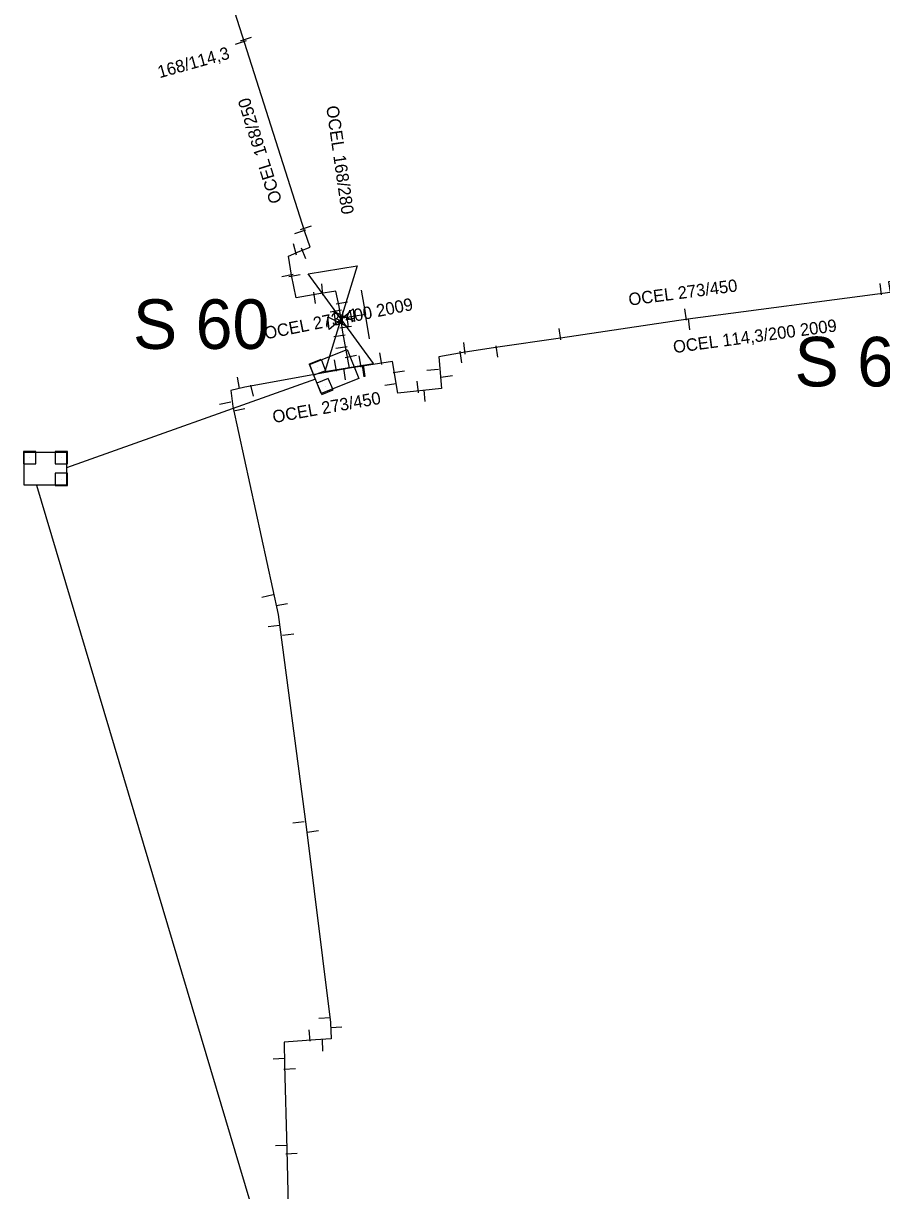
# Model space of a CAD drawing. Extents: x -642943 to -623314, y -1138561 to -1113539.
# Drawn here: x -642128.9 to -642076.9, y -1114414.7 to -1114344.1 of the extents above; entities that cross this region are included whole.
import ezdxf

# ---------------------------------------------------------------- set-up
doc = ezdxf.new("R2010")
doc.units = 0
for name, color, linetype in [('horkovod armatury', 7, 'Continuous'), ('horkovod dimenze', 7, 'Continuous'), ('horkovod předisol', 7, 'Continuous'), ('horkovod sváry', 7, 'Continuous'), ('horkovod trasa', 7, 'Continuous'), ('horkovod zrušený', 7, 'Continuous'), ('horkovod číslo šachty', 7, 'Continuous'), ('horkovod šachty', 7, 'Continuous')]:
    doc.layers.add(name, color=color, linetype=linetype)

# ---------------------------------------------------------------- blocks, each defined once
blk = doc.blocks.new('POINT_DISPLAY')
blk.add_line((0, 0), (0, 0))
blk = doc.blocks.new('SPH')
at = {"layer": 'horkovod sváry'}
blk.add_line((0, -0.035), (0, 0.035), dxfattribs=at)
blk = doc.blocks.new('SPH_1')
at = {"layer": 'horkovod sváry'}
blk.add_line((0.0001, -0.035), (-0.0001, 0.035), dxfattribs=at)
blk = doc.blocks.new('SPH_2')
at = {"layer": 'horkovod sváry'}
blk.add_line((-0.0001, -0.0349), (0.0001, 0.0349), dxfattribs=at)
blk = doc.blocks.new('SCH_01_73')
at = {"layer": 'horkovod armatury'}
for p, q in [((10, 5), (-10, -5)), ((-10, -5), (-10, 5)), ((-10, 5), (10, -5)), ((-5, 5), (0, 5)), ((0, 5), (0, 0)), ((5, 5), (0, 5)), ((10, -5), (10, 5))]:
    blk.add_line(p, q, dxfattribs=at)
blk = doc.blocks.new('SH')
at = {"layer": 'horkovod armatury'}
for p, q in [((-0.0568, -0.0385), (-0.0564, 0.0379)), ((-0.0564, 0.0379), (0, 0)), ((0.0007, -0.0004), (0.0582, 0.0375)), ((0.0582, 0.0375), (0.0581, -0.0389)), ((0.0007, -0.0004), (-0.0568, -0.0385)), ((0.0581, -0.0389), (0.0007, -0.0004))]:
    blk.add_line(p, q, dxfattribs=at)

msp = doc.modelspace()

# ---------------------------------------------------------------- linework, layer by layer
at = {"layer": 'horkovod předisol'}
msp.add_line((-642111.829, -1114356.686), (-642124.208, -1114317.791), dxfattribs=at)
for points in [[(-642073.113, -1114355.113), (-642072.968, -1114356.383), (-642073.597, -1114356.504), (-642075.965, -1114356.865), (-642075.871, -1114358.071), (-642075.752, -1114359.593), (-642076.501, -1114359.719), (-642076.399, -1114360.358), (-642088.652, -1114361.97), (-642096.359, -1114363.116), (-642100.286, -1114363.692), (-642102.255, -1114363.985), (-642103.723, -1114364.246), (-642103.551, -1114366.175), (-642106.207, -1114366.448), (-642106.53, -1114364.529), (-642109.125, -1114364.941)], [(-642109.125, -1114364.941), (-642109.325, -1114363.847), (-642109.525, -1114362.754), (-642109.76, -1114361.202), (-642109.958, -1114360.28), (-642110.981, -1114360.428), (-642112.364, -1114360.68), (-642112.646, -1114359.299), (-642112.817, -1114358.155), (-642112.126, -1114357.863), (-642111.508, -1114357.603), (-642111.829, -1114356.686)], [(-642109.125, -1114364.941), (-642115.454, -1114366.083), (-642116.314, -1114366.283), (-642116.187, -1114367.268), (-642113.438, -1114379.86), (-642111.749, -1114392.705), (-642110.279, -1114404.55), (-642110.24, -1114405.532), (-642111.178, -1114405.606), (-642113.084, -1114405.75), (-642113.051, -1114407.106), (-642112.928, -1114412.232), (-642112.64, -1114424.23), (-642112.615, -1114425.268), (-642113.543, -1114425.603), (-642121.607, -1114428.417)]]:
    msp.add_lwpolyline(points, dxfattribs=at)
at = {"layer": 'horkovod trasa'}
msp.add_line((-642111.829, -1114356.686), (-642124.208, -1114317.791), dxfattribs=at)
for points in [[(-642073.113, -1114355.113), (-642072.968, -1114356.383), (-642073.597, -1114356.504), (-642075.965, -1114356.865), (-642075.871, -1114358.071), (-642075.752, -1114359.593), (-642076.501, -1114359.719), (-642076.399, -1114360.358), (-642088.652, -1114361.97), (-642096.359, -1114363.116), (-642100.286, -1114363.692), (-642102.255, -1114363.985), (-642103.723, -1114364.246), (-642103.551, -1114366.175), (-642106.207, -1114366.448), (-642106.53, -1114364.529), (-642109.125, -1114364.941)], [(-642109.125, -1114364.941), (-642109.325, -1114363.847), (-642109.525, -1114362.754), (-642109.76, -1114361.202), (-642109.958, -1114360.28), (-642110.981, -1114360.428), (-642112.364, -1114360.68), (-642112.646, -1114359.299), (-642112.817, -1114358.155), (-642112.126, -1114357.863), (-642111.508, -1114357.603), (-642111.829, -1114356.686)], [(-642109.125, -1114364.941), (-642115.454, -1114366.083), (-642116.314, -1114366.283), (-642116.187, -1114367.268), (-642113.438, -1114379.86), (-642111.749, -1114392.705), (-642110.279, -1114404.55), (-642110.24, -1114405.532), (-642111.178, -1114405.606), (-642113.084, -1114405.75), (-642113.051, -1114407.106), (-642112.928, -1114412.232), (-642112.64, -1114424.23), (-642112.615, -1114425.268), (-642113.543, -1114425.603), (-642121.607, -1114428.417)]]:
    msp.add_lwpolyline(points, dxfattribs=at)
at = {"layer": 'horkovod zrušený'}
for p, q in [((-642111.188, -1114365.599), (-642126.256, -1114370.979)), ((-642128.866, -1114369.974), (-642128.866, -1114370.724)), ((-642128.116, -1114369.974), (-642128.866, -1114369.974)), ((-642128.116, -1114370.724), (-642128.116, -1114369.974)), ((-642126.938, -1114369.975), (-642126.938, -1114370.725)), ((-642126.188, -1114369.975), (-642126.938, -1114369.975)), ((-642126.188, -1114370.725), (-642126.188, -1114369.975)), ((-642128.866, -1114370.724), (-642128.116, -1114370.724)), ((-642126.938, -1114370.725), (-642126.188, -1114370.725)), ((-642126.938, -1114371.297), (-642126.938, -1114372.047)), ((-642126.188, -1114371.297), (-642126.938, -1114371.297)), ((-642126.188, -1114372.047), (-642126.188, -1114371.297)), ((-642128.065, -1114372.029), (-642112.526, -1114424.158)), ((-642126.938, -1114372.047), (-642126.188, -1114372.047))]:
    msp.add_line(p, q, dxfattribs=at)
msp.add_lwpolyline([(-642128.82, -1114372.029), (-642128.82, -1114370.029), (-642126.261, -1114370.029), (-642126.261, -1114372.029), (-642128.82, -1114372.029)], dxfattribs=at)
at = {"layer": 'horkovod šachty'}
for p, q in [((-642111.549, -1114364.666), (-642110.848, -1114364.398)), ((-642110.848, -1114364.398), (-642110.58, -1114365.099)), ((-642111.281, -1114365.367), (-642111.549, -1114364.666)), ((-642110.58, -1114365.099), (-642111.281, -1114365.367)), ((-642110.408, -1114365.556), (-642111.097, -1114365.852)), ((-642111.097, -1114365.852), (-642110.801, -1114366.541)), ((-642110.112, -1114366.245), (-642110.408, -1114365.556)), ((-642110.801, -1114366.541), (-642110.112, -1114366.245))]:
    msp.add_line(p, q, dxfattribs=at)
msp.add_lwpolyline([(-642109.267, -1114363.806), (-642108.561, -1114365.569), (-642110.835, -1114366.481), (-642111.542, -1114364.717), (-642109.267, -1114363.806)], dxfattribs=at)

# ---------------------------------------------------------------- block references
at = {"layer": 'horkovod armatury'}
for name, p, xscale, yscale, rotation in [('SCH_01_73', (-642109.645, -1114361.94), 0.30000919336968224, 0.3000091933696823, -80.42454362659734), ('SH', (-642109.84, -1114362.14), 10.000001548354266, 10.000001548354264, 6.930329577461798), ('SH', (-642109.44, -1114361.8), 9.999995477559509, 9.99999547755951, 7.40683804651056)]:
    msp.add_blockref(name, p, dxfattribs=dict(at, xscale=xscale, yscale=yscale, rotation=rotation))
at = {"layer": 'horkovod sváry'}
for name, p, xscale, yscale, rotation in [('SPH', (-642115.69, -1114345.21), 10.00001448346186, 10.000014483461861, -71.83942651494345), ('SPH_2', (-642115.39, -1114345), 10.000018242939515, 10.000018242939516, -71.15913935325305), ('SPH_2', (-642112.1, -1114356.68), 9.99997607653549, 9.999976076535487, -71.78880433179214), ('SPH_2', (-642111.76, -1114356.44), 10.000024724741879, 10.00002472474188, -71.23186880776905), ('SPH_1', (-642112.42, -1114357.75), 10.000000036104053, 10.000000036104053, 14.148191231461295), ('SPH', (-642111.9, -1114358), 10.000016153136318, 10.00001615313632, 20.478508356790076), ('SPH_1', (-642112.87, -1114359.31), 10.00001436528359, 10.000014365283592, -78.32839724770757), ('SPH_1', (-642112.45, -1114359.33), 9.999989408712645, 9.999989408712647, -80.2658171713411), ('SPH', (-642111.23, -1114360.68), 9.999982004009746, 9.999982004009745, 9.109709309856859), ('SPH_1', (-642110.77, -1114360.17), 9.999981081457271, 9.999981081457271, 6.316326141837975), ('SPH', (-642076.965, -1114360.16), 10.000012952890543, 10.000012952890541, 6.787895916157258), ('SPH_1', (-642109.59, -1114360.99), 10.000025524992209, 10.000025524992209, -80.20954203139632), ('SPH', (-642109.95, -1114361.47), 9.999976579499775, 9.999976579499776, -80.54965226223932), ('SPH_1', (-642088.785, -1114361.69), 9.99999545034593, 9.999995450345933, 7.564529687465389), ('SPH', (-642109.36, -1114362.45), 10.000004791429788, 10.000004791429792, -81.22765008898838), ('SPH', (-642096.385, -1114362.88), 10.000009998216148, 10.00000999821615, 8.101539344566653), ('SPH', (-642088.565, -1114362.27), 9.99997873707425, 9.999978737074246, 5.951650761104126), ('SPH_1', (-642109.73, -1114362.97), 9.999983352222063, 9.999983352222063, -81.4481261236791), ('SPH_1', (-642109.61, -1114363.68), 10.000003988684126, 10.00000398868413, -80.9894652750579), ('SPH_1', (-642102.385, -1114364.26), 10.000015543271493, 10.000015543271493, 8.327704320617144), ('SPH_1', (-642102.165, -1114363.74), 10.000021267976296, 10.000021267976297, 7.55347517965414), ('SPH_1', (-642100.205, -1114363.93), 10.000019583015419, 10.000019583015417, 8.46308746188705), ('SPH_1', (-642109.97, -1114364.77), 10.000002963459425, 10.000002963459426, 9.376220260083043), ('SPH', (-642109.04, -1114364.22), 10.000020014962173, 10.000020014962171, -78.25592612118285), ('SPH', (-642108.48, -1114364.54), 9.999977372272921, 9.999977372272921, 11.108533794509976), ('SPH', (-642107.225, -1114364.36), 9.999989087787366, 9.999989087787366, 9.076197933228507), ('SPH_1', (-642109.42, -1114365.29), 10.000017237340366, 10.000017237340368, 8.229563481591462), ('SPH', (-642108.285, -1114365.11), 9.999983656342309, 9.999983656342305, 9.074311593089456), ('SPH', (-642108.285, -1114365.11), 9.999983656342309, 9.999983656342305, 9.074311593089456), ('SPH', (-642108.28, -1114365.11), 9.999983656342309, 9.999983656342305, 9.074311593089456), ('SPH_1', (-642108.22, -1114365.09), 9.999974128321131, 9.999974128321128, 8.186738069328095), ('SPH_1', (-642106.135, -1114365.15), 9.999983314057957, 9.999983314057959, -81.79979166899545), ('SPH_1', (-642104.095, -1114365.02), 9.999990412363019, 9.999990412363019, -84.92219338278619), ('SPH', (-642115.85, -1114365.82), 10.000002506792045, 10.000002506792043, 10.610804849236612), ('SPH_1', (-642115.02, -1114366.3), 9.999994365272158, 9.999994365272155, 12.652551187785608), ('SPH', (-642106.645, -1114365.91), 10.000019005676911, 10.000019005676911, -81.9189490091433), ('SPH_1', (-642104.995, -1114366.08), 9.999980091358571, 9.999980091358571, 6.734183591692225), ('SPH_1', (-642103.245, -1114365.43), 9.999998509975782, 9.999998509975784, -83.18576207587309), ('SPH', (-642104.585, -1114366.61), 9.999993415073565, 9.999993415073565, 5.15280918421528), ('SPH', (-642116.65, -1114367.05), 9.999987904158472, 9.999987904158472, -79.10647173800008), ('SPH', (-642115.8, -1114367.45), 9.99998963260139, 9.99998963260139, -79.10783214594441), ('SPH_1', (-642114.08, -1114378.72), 10.00000475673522, 10.000004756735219, -78.16623780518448), ('SPH_1', (-642113.22, -1114379.25), 10.000007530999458, 10.000007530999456, -80.17567905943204), ('SPH_1', (-642113.71, -1114380.54), 9.999977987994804, 9.9999779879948, -83.44578331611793), ('SPH', (-642112.84, -1114381.07), 9.999998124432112, 9.999998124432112, -83.38429252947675), ('SPH_1', (-642112.21, -1114392.42), 9.99997917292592, 9.99997917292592, -83.97162427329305), ('SPH_1', (-642111.35, -1114392.98), 10.000010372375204, 10.000010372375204, -83.14707546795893), ('SPH_1', (-642110.63, -1114404.26), 9.999989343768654, 9.999989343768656, -86.94710682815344), ('SPH_1', (-642109.93, -1114404.83), 10.000008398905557, 10.000008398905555, -86.1398879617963), ('SPH_1', (-642111.54, -1114405.34), 9.999994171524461, 9.999994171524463, 3.9451586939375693), ('SPH_1', (-642110.75, -1114405.94), 10.000008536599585, 10.000008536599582, 2.099687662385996), ('SPH_1', (-642113.4, -1114406.74), 9.999991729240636, 9.999991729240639, -87.04355674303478), ('SPH_1', (-642112.75, -1114407.35), 10.000023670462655, 10.000023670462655, -86.69807285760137), ('SPH_1', (-642113.26, -1114411.98), 9.999997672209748, 9.999997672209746, -88.50652453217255), ('SPH_1', (-642112.64, -1114412.48), 10.000013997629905, 10.000013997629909, -86.92948010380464)]:
    msp.add_blockref(name, p, dxfattribs=dict(at, xscale=xscale, yscale=yscale, rotation=rotation))
at = {"layer": 'horkovod zrušený'}
for p in [(-642128.486, -1114370.344), (-642126.558, -1114370.345), (-642126.558, -1114371.667)]:
    msp.add_blockref('POINT_DISPLAY', p, dxfattribs=at)
at = {"layer": 'horkovod šachty'}
for p in [(-642111.064, -1114364.882), (-642110.597, -1114366.04)]:
    msp.add_blockref('POINT_DISPLAY', p, dxfattribs=at)

# ---------------------------------------------------------------- texts
at = {"layer": 'horkovod dimenze'}
for s, height, rotation, p in [('168/114,3', 0.75, 15.6111, (-642120.619, -1114347.387)), ('OCEL 168/250', 0.75, 107.37962, (-642113.202, -1114354.834)), ('OCEL 168/280', 0.75, 278.19086, (-642110.54, -1114349.099)), ('OCEL 273/450', 0.75, 7.53072, (-642092.19, -1114361.156)), ('OCEL 273/400 2009', 0.74999, 11.30993, (-642114.2, -1114363.2)), ('OCEL 114,3/200 2009', 0.75, 7.64214, (-642089.49, -1114364.033)), ('OCEL 273/450', 0.75, 10.22379, (-642113.715, -1114368.266))]:
    msp.add_text(s, height=height, rotation=rotation, dxfattribs=at).set_placement(p)
at = {"layer": 'horkovod číslo šachty'}
for s, p in [('S 60', (-642122.231, -1114363.772)), ('S 65', (-642082.188, -1114366.042))]:
    msp.add_text(s, height=3, dxfattribs=at).set_placement(p)

doc.saveas('drawing.dxf')
